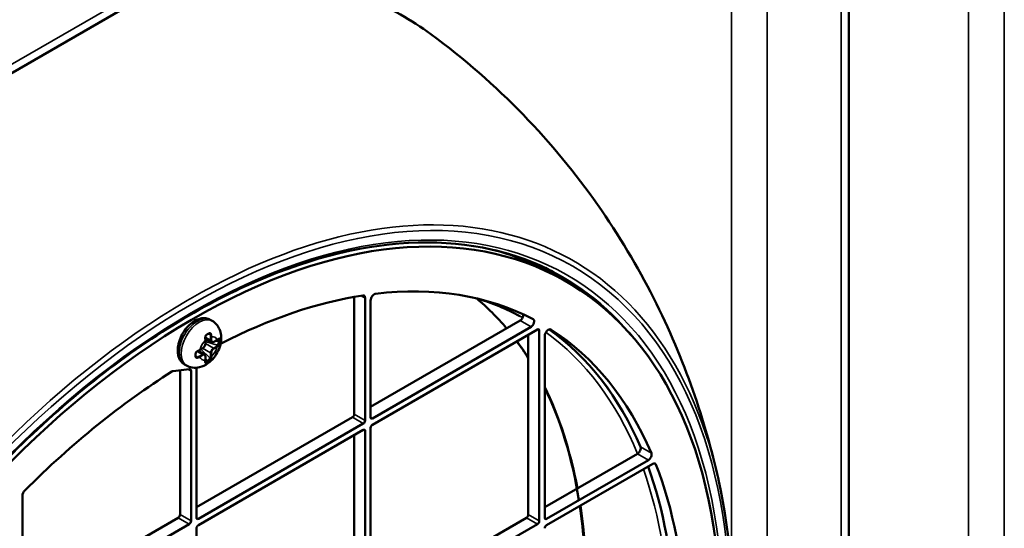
# Model space of a CAD drawing. Header units: millimetres. Extents: x 50 to 3176, y 50 to 2109.
# Tile 342 of 656: x 361 to 437, y 1698 to 1737. Entities that reach past the tile are written whole.
import ezdxf

# ---------------------------------------------------------------- set-up
doc = ezdxf.new("R2010")
doc.units = ezdxf.units.MM
doc.header["$LTSCALE"] = 10
doc.layers.add('Visible (ISO)', color=7, linetype='Continuous', lineweight=50)
doc.layers.add('Visible Narrow (ISO)', color=7, linetype='Continuous', lineweight=35)

msp = doc.modelspace()

# ---------------------------------------------------------------- linework, layer by layer
at = {"layer": 'Visible (ISO)'}
for p, q in [((425.4251, 1648.3345), (425.4251, 1769.0667)), ((319.7756, 1709.3634), (406.6673, 1759.5303)), ((402.6614, 1717.1666), (403.51, 1716.6767)), ((387.055, 1715.4889), (387.055, 1706.3838)), ((387.9036, 1715.4003), (387.9036, 1705.8939)), ((388.3278, 1706.1389), (388.3278, 1715.2092)), ((375.8928, 1713.7089), (376.0342, 1713.6272)), ((399.9244, 1713.6506), (388.3278, 1706.9554)), ((375.8408, 1712.6403), (375.8408, 1712.6403)), ((400.7729, 1713.1608), (388.4692, 1706.0572)), ((388.4692, 1705.5673), (401.2679, 1712.9566)), ((401.4093, 1712.875), (401.4093, 1698.0964)), ((375.501, 1712.2591), (375.9802, 1711.9824)), ((375.5085, 1711.8544), (375.5085, 1712.1293)), ((376.1552, 1711.9948), (376.3934, 1712.1322)), ((376.5545, 1712.1605), (376.5545, 1711.9972)), ((400.5608, 1712.5484), (400.5608, 1698.5863)), ((401.8336, 1698.3413), (401.8336, 1712.4461)), ((374.9524, 1711.309), (375.4317, 1711.0323)), ((375.0686, 1711.3674), (375.3067, 1711.5049)), ((374.7923, 1710.8241), (374.7922, 1710.8242)), ((375.5085, 1710.5996), (375.5085, 1710.8746)), ((375.706, 1710.5275), (375.5646, 1710.4459)), ((374.2633, 1709.8783), (373.001, 1709.7221)), ((373.5493, 1698.5863), (373.5493, 1709.79)), ((373.8928, 1710.2448), (374.0342, 1710.1631)), ((374.3978, 1709.728), (374.3978, 1698.0964)), ((374.8221, 1698.3413), (374.8221, 1709.973)), ((386.9136, 1706.1389), (374.8221, 1699.1578)), ((387.7621, 1705.649), (374.9635, 1698.2597)), ((374.9635, 1697.7698), (387.7621, 1705.1591)), ((387.9036, 1705.0774), (387.9036, 1690.2988)), ((388.3278, 1690.5438), (388.3278, 1705.3224)), ((387.055, 1704.7508), (387.055, 1690.7887)), ((409.0338, 1703.3149), (401.8336, 1699.1578)), ((409.8832, 1702.8255), (401.975, 1698.2597)), ((401.975, 1697.7698), (410.2324, 1702.5372)), ((361.3163, 1690.5438), (361.3163, 1700.0501)), ((373.4079, 1698.3413), (361.3163, 1691.3603)), ((400.4194, 1698.3413), (388.3278, 1691.3603)), ((374.2564, 1697.8514), (361.4578, 1690.4621)), ((374.8221, 1682.7463), (374.8221, 1697.5248)), ((401.2679, 1697.8514), (388.4692, 1690.4621))]:
    msp.add_line(p, q, dxfattribs=at)
for centre, major_axis, ratio, start_param, end_param in [((374.61, 1666.6204), (-28.9, -50.0563), 0.5773503, 2.3697486, 7.0550293), ((373.7614, 1667.1103), (28.9, 50.0563), 0.5773503, 0, 0.1517684), ((373.7614, 1667.1103), (28.9646, 50.1682), 0.5773503, 6.1923367, 6.3115003), ((387.6207, 1715.237), (0.2, 0.3464), 0.5773503, 5.4977871, 6.7181728), ((388.6107, 1715.3725), (-0.2, -0.3464), 0.5773503, 3.5486243, 5.4977871), ((374.61, 1666.6204), (27, 46.7654), 0.5773503, 0.0243854, 0.4070317), ((374.61, 1666.6204), (-27, -46.7654), 0.5773503, 3.5765801, 3.8724785), ((399.9244, 1713.9364), (-0.175, -0.3031), 0.5773503, 0.7853982, 2.5608691), ((400.7729, 1713.4465), (0.175, 0.3031), 0.5773503, 3.9269908, 6.3075707), ((375.7265, 1712.4753), (-0.0741, -0.1871), 0.6530078, 2.2603089, 2.916969), ((401.2679, 1712.7933), (0.1, 0.1732), 0.5773503, 5.4977871, 7.0685835), ((402.1164, 1712.6094), (0.2, 0.3464), 0.5773503, 6.2564649, 8.6393798), ((373.7614, 1667.1103), (27, 46.7654), 0.5773503, 5.8747552, 6.2291089), ((374.61, 1666.6204), (27, 46.7654), 0.5773503, 5.8747765, 6.2564649), ((375.4496, 1712.2678), (0.0496, 0.0063), 0.4808777, 6.2828591, 6.2832397), ((376.4336, 1711.9038), (0.0808, 0.184), 0.4891137, 3.8730685, 5.4438172), ((376.4749, 1712.2474), (0.0311, -0.0392), 0.6598704, 6.2825985, 6.2830395), ((376.4336, 1712.067), (0.0808, 0.184), 0.4890808, 5.443876, 5.9575849), ((374.9192, 1711.3492), (0.0194, -0.0461), 0.4808758, 6.283141, 6.2835426), ((374.878, 1711.0056), (0.1249, 0.1578), 0.6530097, 3.3662195, 4.0228795), ((375.5851, 1710.5974), (0.119, 0.1619), 0.4890799, 3.467201, 3.9809072), ((375.4496, 1710.4715), (0.0495, -0.0073), 0.6598618, 0.0001501, 0.0005767), ((375.7265, 1710.679), (-0.1189, -0.1619), 0.489113, 0.8393644, 2.4101181), ((374.61, 1666.6204), (-27, -46.7654), 0.5773503, 3.9714194, 4.2774015), ((372.9235, 1709.4494), (-0.15, -0.2598), 0.5773503, 3.5526784, 3.9714194), ((374.1857, 1709.6056), (0.15, 0.2598), 0.5773503, 5.4977871, 6.6942711), ((375.0342, 1710.0955), (-0.15, -0.2598), 0.5773503, 5.4449944, 5.4977871), ((386.9136, 1706.3022), (-0.1, -0.1732), 0.5773503, 0.7853982, 2.3561945), ((387.7621, 1705.8123), (0.1, 0.1732), 0.5773503, 3.9269908, 5.4977871), ((388.4692, 1706.2205), (-0.1, -0.1732), 0.5773503, 5.4977871, 7.0685835), ((387.7621, 1704.9958), (0.1, 0.1732), 0.5773503, 5.4977871, 7.0685835), ((388.4692, 1705.404), (-0.1, -0.1732), 0.5773503, 3.9269908, 5.4977871), ((409.0337, 1703.6006), (-0.175, -0.3031), 0.5773503, 0.7861816, 2.7292723), ((409.8822, 1703.1107), (0.175, 0.3031), 0.5773503, 3.9309088, 5.8741489), ((373.7614, 1667.1103), (-27, -46.7654), 0.5773503, 2.4006231, 2.6881855), ((410.2324, 1702.2514), (0.175, 0.3031), 0.5773503, 5.8488496, 7.0685835), ((374.61, 1666.6204), (27, 46.7654), 0.5773503, 5.5422157, 5.8488496), ((374.3274, 1666.7836), (29.7356, 51.5036), 0.5773503, 5.7230446, 5.7240914), ((361.5992, 1700.2134), (-0.2, -0.3464), 0.5773503, 4.2774015, 5.4977871), ((373.4079, 1698.5046), (-0.1, -0.1732), 0.5773503, 0.7853982, 2.3561945), ((374.2564, 1698.0147), (0.1, 0.1732), 0.5773503, 3.9269908, 5.4977871), ((374.9635, 1698.423), (-0.1, -0.1732), 0.5773503, 5.4977871, 7.0685835), ((400.4194, 1698.5046), (-0.1, -0.1732), 0.5773503, 0.7853982, 2.3561945), ((401.2679, 1698.0147), (0.1, 0.1732), 0.5773503, 3.9269908, 5.4977871), ((401.975, 1698.423), (-0.1, -0.1732), 0.5773503, 5.4977871, 7.0685835), ((374.9635, 1697.6065), (-0.1, -0.1732), 0.5773503, 3.9269908, 5.4977871), ((401.975, 1697.6065), (-0.1, -0.1732), 0.5773503, 3.9269908, 5.4977871)]:
    msp.add_ellipse(centre, major_axis=major_axis, ratio=ratio, start_param=start_param, end_param=end_param, dxfattribs=at)
for points, knots in [([(373.1673, 1740.1891), (374.7653, 1740.425), (376.3335, 1740.5472), (382.5625, 1740.5777), (386.8982, 1739.5094), (391.4556, 1736.9397), (392.2428, 1736.431), (392.9999, 1735.8748)], [6.6394775, 6.6394775, 6.6394775, 6.6394775, 6.7434302, 6.7434302, 7.06271162, 7.06271162, 7.13226868, 7.13226868, 7.13226868, 7.13226868]), ([(415.3076, 1701.3389), (414.8024, 1703.5807), (414.1544, 1705.8855), (412.5, 1710.5924), (411.4932, 1712.9951), (409.0474, 1717.832), (407.6073, 1720.2664), (404.2442, 1725.0517), (402.3199, 1727.402), (397.9948, 1731.8616), (395.5936, 1733.9693), (392.9999, 1735.8748)], [4.93869321, 4.93869321, 4.93869321, 4.93869321, 5.03777537, 5.03777537, 5.13685752, 5.13685752, 5.23593968, 5.23593968, 5.33502184, 5.33502184, 5.434104, 5.434104, 5.434104, 5.434104]), ([(402.1569, 1717.6045), (398.9532, 1719.1896), (395.2619, 1719.8939), (387.2957, 1719.458), (383.0283, 1718.3322), (374.347, 1714.3714), (369.9359, 1711.5447), (361.4055, 1704.4719), (357.2876, 1700.2272), (349.7627, 1690.7465), (346.3574, 1685.5119), (340.6067, 1674.584), (338.2624, 1668.8926), (334.8729, 1657.6329), (333.8279, 1652.0665), (333.1396, 1641.626), (333.4959, 1636.7537), (335.565, 1628.1917), (337.2782, 1624.5057), (340.9335, 1619.8781), (342.4936, 1618.429), (344.23, 1617.2721)], [5.5348535, 5.5348535, 5.5348535, 5.5348535, 5.8581576, 5.8581576, 6.1786868, 6.1786868, 6.4978652, 6.4978652, 6.8170475, 6.8170475, 7.1363726, 7.1363726, 7.4557346, 7.4557346, 7.7750076, 7.7750076, 8.0941353, 8.0941353, 8.4135975, 8.4135975, 8.6023134, 8.6023134, 8.6023134, 8.6023134]), ([(375.8928, 1713.7089), (375.7819, 1713.7729), (375.658, 1713.8131), (375.3944, 1713.8466), (375.2549, 1713.8357), (374.9557, 1713.7647), (374.7976, 1713.6948), (374.4805, 1713.5), (374.323, 1713.3695), (374.0348, 1713.0681), (373.904, 1712.8973), (373.68, 1712.5331), (373.5865, 1712.3401), (373.4442, 1711.9458), (373.3955, 1711.7447), (373.3521, 1711.3482), (373.3577, 1711.1527), (373.4357, 1710.7961), (373.5045, 1710.6323), (373.6876, 1710.3938), (373.7834, 1710.308), (373.8928, 1710.2448)], [5.4977871, 5.4977871, 5.4977871, 5.4977871, 5.7353255, 5.7353255, 5.9968615, 5.9968615, 6.3151742, 6.3151742, 6.6683207, 6.6683207, 7.0205087, 7.0205087, 7.3692106, 7.3692106, 7.7199749, 7.7199749, 8.0746616, 8.0746616, 8.4048979, 8.4048979, 8.6393798, 8.6393798, 8.6393798, 8.6393798]), ([(376.0342, 1713.6272), (376.1649, 1713.5518), (376.2817, 1713.4537), (376.4785, 1713.2275), (376.5552, 1713.0988), (376.6777, 1712.8134), (376.7138, 1712.657), (376.7522, 1712.3076), (376.7404, 1712.118), (376.6695, 1711.7191), (376.601, 1711.5125), (376.4179, 1711.1197), (376.3026, 1710.9339), (376.0288, 1710.5938), (375.8705, 1710.4393), (375.5068, 1710.1838), (375.3025, 1710.0788), (374.8827, 1709.9811), (374.6839, 1709.9669), (374.3265, 1710.0292), (374.1731, 1710.0829), (374.0342, 1710.1631)], [0.7853982, 0.7853982, 0.7853982, 0.7853982, 0.9813573, 0.9813573, 1.1925444, 1.1925444, 1.4519135, 1.4519135, 1.7956288, 1.7956288, 2.2057855, 2.2057855, 2.6192493, 2.6192493, 3.0339323, 3.0339323, 3.431625, 3.431625, 3.7186113, 3.7186113, 3.9269908, 3.9269908, 3.9269908, 3.9269908]), ([(375.6837, 1712.5936), (375.6789, 1712.5908), (375.6741, 1712.5881), (375.6645, 1712.5826), (375.6597, 1712.5798), (375.65, 1712.5744), (375.6451, 1712.5717), (375.6354, 1712.5662), (375.6305, 1712.5635), (375.6207, 1712.5581), (375.6158, 1712.5554), (375.6109, 1712.5528)], [1.570767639, 1.570767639, 1.570767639, 1.570767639, 1.576679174, 1.576679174, 1.582590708, 1.582590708, 1.588502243, 1.588502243, 1.594413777, 1.594413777, 1.600325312, 1.600325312, 1.600325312, 1.600325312]), ([(375.7545, 1712.6357), (375.7499, 1712.6328), (375.7452, 1712.63), (375.7358, 1712.6243), (375.7312, 1712.6215), (375.7217, 1712.6159), (375.717, 1712.6131), (375.7076, 1712.6075), (375.7028, 1712.6047), (375.6933, 1712.5991), (375.6885, 1712.5964), (375.6837, 1712.5936)], [1.541216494, 1.541216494, 1.541216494, 1.541216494, 1.547148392, 1.547148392, 1.55308029, 1.55308029, 1.559012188, 1.559012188, 1.564944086, 1.564944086, 1.570875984, 1.570875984, 1.570875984, 1.570875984]), ([(375.8408, 1712.6403), (375.8271, 1712.6482), (375.8123, 1712.6516), (375.7835, 1712.6492), (375.769, 1712.6446), (375.7545, 1712.6357)], [0, 0, 0, 0, 0.008810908, 0.008810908, 0.016175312, 0.016175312, 0.016175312, 0.016175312]), ([(375.3067, 1711.5049), (375.3291, 1711.5178), (375.3507, 1711.5343), (375.391, 1711.5727), (375.4097, 1711.5946), (375.4432, 1711.642), (375.458, 1711.6676), (375.4823, 1711.7203), (375.4919, 1711.7475), (375.505, 1711.8016), (375.5085, 1711.8284), (375.5085, 1711.8544)], [3.1415927, 3.1415927, 3.1415927, 3.1415927, 3.4557519, 3.4557519, 3.7699112, 3.7699112, 4.0840704, 4.0840704, 4.3982297, 4.3982297, 4.712389, 4.712389, 4.712389, 4.712389]), ([(375.6109, 1712.5528), (375.5976, 1712.5455), (375.5841, 1712.5351), (375.56, 1712.5097), (375.549, 1712.4948), (375.5301, 1712.462), (375.522, 1712.4438), (375.5089, 1712.405), (375.5039, 1712.3839), (375.4976, 1712.3416), (375.4964, 1712.3197), (375.4974, 1712.2908), (375.4981, 1712.2822), (375.4992, 1712.274)], [0, 0, 0, 0, 0.006211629, 0.006211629, 0.012121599, 0.012121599, 0.018066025, 0.018066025, 0.024424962, 0.024424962, 0.031137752, 0.031137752, 0.034088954, 0.034088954, 0.034088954, 0.034088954]), ([(375.4992, 1712.274), (375.5004, 1712.2641), (375.5015, 1712.2543), (375.5035, 1712.2347), (375.5044, 1712.2249), (375.5059, 1712.2055), (375.5065, 1712.1958), (375.5075, 1712.1766), (375.5079, 1712.1671), (375.5084, 1712.1481), (375.5085, 1712.1387), (375.5085, 1712.1293)], [1.4160383, 1.4160383, 1.4160383, 1.4160383, 1.44706452, 1.44706452, 1.47809074, 1.47809074, 1.50911695, 1.50911695, 1.54014317, 1.54014317, 1.57115996, 1.57115996, 1.57115996, 1.57115996]), ([(375.9802, 1711.9824), (375.9907, 1711.9763), (376.002, 1711.9717), (376.0253, 1711.9656), (376.0374, 1711.9641), (376.0615, 1711.9639), (376.0736, 1711.9651), (376.0975, 1711.9699), (376.1093, 1711.9735), (376.1326, 1711.9827), (376.144, 1711.9883), (376.1552, 1711.9948)], [2.35619449, 2.35619449, 2.35619449, 2.35619449, 2.51327412, 2.51327412, 2.67035376, 2.67035376, 2.82743339, 2.82743339, 2.98451302, 2.98451302, 3.14159265, 3.14159265, 3.14159265, 3.14159265]), ([(376.5059, 1712.2081), (376.499, 1712.2027), (376.4921, 1712.1974), (376.4778, 1712.1868), (376.4705, 1712.1816), (376.4558, 1712.1713), (376.4483, 1712.1663), (376.433, 1712.1563), (376.4252, 1712.1514), (376.4095, 1712.1417), (376.4015, 1712.1369), (376.3934, 1712.1322)], [1.41603391, 1.41603391, 1.41603391, 1.41603391, 1.447061, 1.447061, 1.47808809, 1.47808809, 1.50911518, 1.50911518, 1.54014227, 1.54014227, 1.57116936, 1.57116936, 1.57116936, 1.57116936]), ([(376.5495, 1712.2314), (376.5495, 1712.2314), (376.5482, 1712.2315), (376.5427, 1712.2302), (376.5389, 1712.2289), (376.5278, 1712.2236), (376.5196, 1712.2185), (376.5091, 1712.2107), (376.5075, 1712.2094), (376.5059, 1712.2082)], [0.004102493, 0.004102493, 0.004102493, 0.004102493, 0.008275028, 0.008275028, 0.011892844, 0.011892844, 0.016990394, 0.016990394, 0.017897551, 0.017897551, 0.017897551, 0.017897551]), ([(374.9386, 1711.3031), (374.9221, 1711.2962), (374.9046, 1711.2868), (374.8704, 1711.2642), (374.8533, 1711.2507), (374.8213, 1711.2202), (374.8062, 1711.2027), (374.7815, 1711.167), (374.7715, 1711.1483), (374.7583, 1711.113), (374.7545, 1711.0961), (374.7531, 1711.0759), (374.753, 1711.0714), (374.7531, 1711.067)], [0, 0, 0, 0, 0.006407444, 0.006407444, 0.012915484, 0.012915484, 0.01968108, 0.01968108, 0.026218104, 0.026218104, 0.03227978, 0.03227978, 0.034077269, 0.034077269, 0.034077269, 0.034077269]), ([(374.7531, 1711.067), (374.7533, 1711.0558), (374.7536, 1711.0446), (374.7539, 1711.0223), (374.754, 1711.0112), (374.7541, 1710.989), (374.7541, 1710.978), (374.754, 1710.9559), (374.7539, 1710.9449), (374.7536, 1710.923), (374.7533, 1710.912), (374.7531, 1710.9011)], [1.541271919, 1.541271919, 1.541271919, 1.541271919, 1.553081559, 1.553081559, 1.564891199, 1.564891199, 1.576700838, 1.576700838, 1.588510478, 1.588510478, 1.600320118, 1.600320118, 1.600320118, 1.600320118]), ([(375.0686, 1711.3674), (375.0605, 1711.3627), (375.0523, 1711.3581), (375.0356, 1711.349), (375.0271, 1711.3446), (375.01, 1711.3358), (375.0013, 1711.3316), (374.9838, 1711.3231), (374.9749, 1711.319), (374.9569, 1711.3109), (374.9478, 1711.307), (374.9386, 1711.3031)], [1.57042171, 1.57042171, 1.57042171, 1.57042171, 1.60144269, 1.60144269, 1.63247315, 1.63247315, 1.66350362, 1.66350362, 1.69453409, 1.69453409, 1.72556455, 1.72556455, 1.72556455, 1.72556455]), ([(375.5085, 1710.8746), (375.5085, 1710.8875), (375.5076, 1710.9002), (375.5039, 1710.925), (375.5011, 1710.937), (375.4933, 1710.9601), (375.4884, 1710.9712), (375.4761, 1710.992), (375.4688, 1711.0016), (375.4518, 1711.0188), (375.4422, 1711.0263), (375.4317, 1711.0323)], [4.71238898, 4.71238898, 4.71238898, 4.71238898, 4.86946861, 4.86946861, 5.02654825, 5.02654825, 5.18362788, 5.18362788, 5.34070751, 5.34070751, 5.49778714, 5.49778714, 5.49778714, 5.49778714]), ([(374.7531, 1710.9011), (374.7527, 1710.8868), (374.7549, 1710.8739), (374.7633, 1710.8518), (374.7697, 1710.8424), (374.7822, 1710.8308), (374.7869, 1710.8272), (374.7922, 1710.8242)], [0, 0, 0, 0, 0.006217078, 0.006217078, 0.012799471, 0.012799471, 0.016207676, 0.016207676, 0.016207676, 0.016207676]), ([(375.499, 1710.4642), (375.497, 1710.4503), (375.4965, 1710.4383), (375.4978, 1710.4221), (375.4994, 1710.4173), (375.5005, 1710.415), (375.5007, 1710.4148), (375.5007, 1710.4148)], [0, 0, 0, 0, 0.006113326, 0.006113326, 0.011682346, 0.011682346, 0.013776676, 0.013776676, 0.013776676, 0.013776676]), ([(375.5085, 1710.5996), (375.5085, 1710.5902), (375.5084, 1710.5809), (375.5079, 1710.5624), (375.5075, 1710.5533), (375.5065, 1710.535), (375.5059, 1710.526), (375.5043, 1710.5081), (375.5035, 1710.4992), (375.5014, 1710.4816), (375.5003, 1710.4728), (375.499, 1710.4642)], [1.57041216, 1.57041216, 1.57041216, 1.57041216, 1.60144352, 1.60144352, 1.63247487, 1.63247487, 1.66350623, 1.66350623, 1.69453758, 1.69453758, 1.72556894, 1.72556894, 1.72556894, 1.72556894]), ([(415.3175, 1701.295), (416.3284, 1696.7843), (416.6224, 1691.6899), (415.7615, 1680.8326), (414.6042, 1675.0704), (410.9597, 1663.4679), (408.4739, 1657.6298), (402.4267, 1646.4641), (398.8667, 1641.1383), (391.0291, 1631.533), (386.7526, 1627.2554), (377.9079, 1620.1807), (373.341, 1617.3855), (367.5399, 1614.9186), (366.2309, 1614.4348), (364.9346, 1614.0294)], [1.3455389, 1.3455389, 1.3455389, 1.3455389, 1.6664565, 1.6664565, 1.9878687, 1.9878687, 2.3090444, 2.3090444, 2.6300867, 2.6300867, 2.9512031, 2.9512031, 3.2725564, 3.2725564, 3.3668501, 3.3668501, 3.3668501, 3.3668501]), ([(404.5569, 1699.2605), (404.7091, 1698.2249), (404.8232, 1697.16), (404.9754, 1694.9642), (405.0126, 1693.8328), (405.0077, 1691.5237), (404.9656, 1690.3461), (404.8035, 1687.9672), (404.6844, 1686.7664), (404.4611, 1685.0402), (404.3884, 1684.5274), (404.309, 1684.0122)], [1.41565521, 1.41565521, 1.41565521, 1.41565521, 1.49396976, 1.49396976, 1.57326118, 1.57326118, 1.65254013, 1.65254013, 1.73081835, 1.73081835, 1.7636597, 1.7636597, 1.7636597, 1.7636597])]:
    msp.add_open_spline(points, degree=3, knots=knots, dxfattribs=at)
for points in [[(396.5411, 1715.3753), (397.3738, 1714.6794), (398.1531, 1713.9012), (398.8747, 1713.0446)], [(399.8961, 1714.0018), (398.8632, 1714.5548), (397.7731, 1715.0064), (396.6322, 1715.3539)], [(399.6718, 1712.0351), (399.9805, 1711.6179), (400.277, 1711.1847), (400.5608, 1710.7361)], [(401.8336, 1708.4478), (403.0779, 1705.8939), (403.9729, 1702.952), (404.4881, 1699.7106)]]:
    msp.add_open_spline(points, degree=3, dxfattribs=at)
at = {"layer": 'Visible Narrow (ISO)'}
for p, q in [((434.701, 1654.799), (434.701, 1775.5314)), ((437.4894, 1775.5539), (437.4894, 1654.8215)), ((424.8394, 1647.518), (424.8394, 1768.2504)), ((320.1898, 1710.2789), (407.0815, 1760.4459)), ((416.3168, 1693.7465), (416.3168, 1753.4819)), ((419.095, 1753.5099), (419.095, 1655.6255)), ((387.9036, 1715.4003), (387.5923, 1715.58)), ((400.7729, 1713.1608), (399.9244, 1713.6506)), ((375.6919, 1712.5983), (375.8679, 1712.5569)), ((375.9092, 1712.5331), (375.8679, 1712.5569)), ((401.4093, 1712.875), (401.2679, 1712.9566)), ((402.311, 1712.9588), (402.3217, 1712.9526)), ((375.4938, 1711.8339), (375.4938, 1712.1089)), ((375.5004, 1712.3609), (375.9181, 1712.1197)), ((375.5085, 1712.0304), (376.4336, 1711.7405)), ((375.5085, 1711.8663), (376.1302, 1711.5073)), ((375.9181, 1712.1197), (375.9181, 1712.3947)), ((375.9888, 1712.3947), (375.9888, 1712.1197)), ((376.1656, 1712.0177), (376.4037, 1712.1551)), ((376.2985, 1712.0775), (376.5545, 1711.9972)), ((376.5545, 1712.1605), (376.4756, 1712.1853)), ((376.5769, 1712.1476), (376.5545, 1712.1605)), ((376.5545, 1711.9972), (376.5769, 1711.9843)), ((375.2817, 1711.0174), (374.8641, 1711.2586)), ((375.079, 1711.3903), (375.3171, 1711.5278)), ((375.8679, 1710.7607), (375.1543, 1711.4168)), ((375.9181, 1711.1399), (375.2964, 1711.4989)), ((375.9181, 1710.865), (375.9181, 1711.1399)), ((375.9888, 1711.1399), (375.9888, 1710.865)), ((376.1302, 1711.5073), (376.3684, 1711.6448)), ((376.4037, 1711.5836), (376.1656, 1711.4461)), ((376.4749, 1711.7166), (376.4336, 1711.7405)), ((374.878, 1710.8423), (374.7541, 1710.974)), ((374.878, 1710.8423), (374.9192, 1710.8185)), ((375.0436, 1710.88), (375.2817, 1711.0174)), ((375.3171, 1710.9562), (375.079, 1710.8187)), ((375.4938, 1710.5792), (375.4938, 1710.8541)), ((375.5037, 1710.5019), (375.5646, 1710.4459)), ((375.706, 1710.5275), (375.5085, 1710.7091)), ((375.5646, 1710.4459), (375.587, 1710.433)), ((375.7284, 1710.5146), (375.706, 1710.5275)), ((375.8679, 1710.7607), (375.9092, 1710.7368)), ((374.3978, 1709.728), (374.1597, 1709.8655)), ((387.7621, 1705.649), (386.9136, 1706.1389)), ((387.055, 1706.3838), (387.9036, 1705.8939)), ((388.3278, 1706.1389), (388.4692, 1706.0572)), ((387.9036, 1705.0774), (387.7621, 1705.1591)), ((410.1123, 1703.3486), (409.2641, 1703.8378)), ((409.0338, 1703.3149), (409.8832, 1702.8255)), ((410.3175, 1702.5689), (410.4648, 1702.4839)), ((374.2564, 1697.8514), (373.4079, 1698.3413)), ((373.5493, 1698.5863), (374.3978, 1698.0964)), ((374.8221, 1698.3413), (374.9635, 1698.2597)), ((401.2679, 1697.8514), (400.4194, 1698.3413)), ((400.5608, 1698.5863), (401.4093, 1698.0964)), ((401.8336, 1698.3413), (401.975, 1698.2597))]:
    msp.add_line(p, q, dxfattribs=at)
for centre, major_axis, ratio, start_param, end_param in [((356.2089, 1677.2443), (34.6558, 60.0255), 0.5773503, 6.2195022, 6.7181883), ((374.4685, 1666.7021), (29.1332, 50.4601), 0.5773503, 5.5025293, 10.2054339), ((374.3274, 1666.7836), (29.7356, 51.5036), 0.5773503, 5.7240914, 7.0686015), ((374.2675, 1666.8182), (28.9834, 50.2007), 0.5773503, 6.0315024, 6.3202517), ((374.3274, 1666.7836), (-29.7356, -51.5036), 0.5773503, 3.9322807, 6.8422792), ((374.3273, 1666.7837), (-29.7357, -51.5037), 0.5773503, 3.9270088, 3.9322807), ((367.3058, 1670.8375), (26.7272, 46.2928), 0.5773503, 6.0794911, 6.1839245), ((374.8928, 1711.9768), (1, 1.7321), 0.5773503, 0, 3.1415927), ((375.0342, 1711.8952), (-1, -1.7321), 0.5773503, 3.1415927, 6.2831853), ((373.5548, 1667.2296), (26.8429, 46.4932), 0.5773503, 0.0102156, 0.0185173), ((375.587, 1712.5967), (0.0239, -0.0439), 0.5600307, 0.0000755, 0.7998301), ((375.587, 1712.5967), (0.0239, -0.0439), 0.5600526, 0.7997297, 1.1801173), ((375.6587, 1712.6369), (0.025, -0.0433), 0.5773669, 6.2831209, 7.4457947), ((375.7284, 1712.6783), (0.0261, -0.0426), 0.5941822, 6.2830596, 7.0533192), ((375.7284, 1712.6783), (-0.0261, 0.0426), 0.5941731, 3.9117508, 4.2921339), ((373.5548, 1667.2296), (26.8429, 46.4932), 0.5773503, 5.861686, 6.2246175), ((373.7614, 1667.1103), (26.9928, 46.7529), 0.5773503, 5.8729367, 6.2294677), ((375.7413, 1711.4869), (0.5, 0.866), 0.5773503, 1.1429691, 1.9986239), ((375.3171, 1711.7319), (-0.125, -0.2165), 0.5773503, 0.7853981, 2.3561946), ((375.4496, 1712.2678), (0.0496, 0.0063), 0.4808777, 5.3818815, 6.2828591), ((374.4369, 1712.6072), (-0.8306, 1.0578), 0.61809, 3.822868, 3.9544486), ((375.4585, 1712.1293), (0.05, 0), 0.5773503, 5.4978354, 6.2828893), ((375.4585, 1711.8544), (0.05, 0), 0.5773503, 5.4977884, 6.2831853), ((375.9445, 1712.5535), (0.0496, 0.0063), 0.4808688, 3.8605982, 5.4803326), ((375.1711, 1712.8264), (0.5282, -0.915), 0.5773115, 0.7850315, 0.9401696), ((375.9535, 1712.4151), (-0.05, 0), 0.5773503, 0.7855106, 2.3561423), ((375.9535, 1712.1401), (0.05, 0), 0.5773503, 3.9269915, 5.4977873), ((376.1302, 1712.2422), (-0.15, -0.2598), 0.5773503, 5.4977871, 6.2831853), ((374.8748, 1712.8573), (-0.8835, 1.0175), 0.6671332, 3.7830348, 3.9148018), ((375.7413, 1711.4869), (0.5, 0.866), 0.5773503, 5.855359, 6.7110127), ((376.1656, 1712.2218), (-0.125, -0.2165), 0.5773503, 5.4977872, 7.0685835), ((376.1302, 1712.0381), (0.025, -0.0433), 0.5773503, 0, 0.7853975), ((376.3684, 1712.1755), (0.025, -0.0433), 0.5773503, 0, 0.7853653), ((375.6281, 1712.5814), (1.0976, 0.0391), 0.5721044, 5.4765, 5.6328398), ((376.4749, 1712.2474), (0.0311, -0.0392), 0.6598704, 6.2830395, 7.0267226), ((376.6123, 1712.168), (-0.05, -0.0013), 0.5599943, 0.7710192, 2.3419016), ((374.1825, 1713.4484), (1.6939, -2.9338), 0.5773522, 0.7558725, 0.8149195), ((376.6123, 1712.0047), (-0.05, 0.0013), 0.5942007, 0.800611, 2.3714229), ((376.6123, 1712.168), (-0.05, -0.0013), 0.5600557, 2.3418655, 2.7222547), ((376.6123, 1712.0047), (0.05, -0.0013), 0.5941421, 5.5129952, 5.8933834), ((374.5527, 1713.5386), (-1.4255, 2.9728), 0.5216833, 3.9690684, 3.9998281), ((374.5527, 1713.5386), (-1.4255, 2.9728), 0.5216833, 3.9383088, 3.9690684), ((367.3058, 1670.8375), (26.7272, 46.2928), 0.5773503, 5.9931228, 6.039699), ((374.7031, 1711.0657), (-0.05, -0.0013), 0.5600552, 1.96147, 2.3418582), ((372.1878, 1712.1732), (1.8818, -2.7071), 0.6281028, 0.704031, 0.7655502), ((374.7031, 1711.0657), (0.05, 0.0013), 0.5600325, 5.4834016, 6.2831361), ((374.9192, 1711.3492), (0.0194, -0.0461), 0.4808758, 0.0003573, 0.9010531), ((374.1242, 1712.0527), (1.326, -0.186), 0.6183873, 5.4669859, 5.5989492), ((375.0436, 1711.4107), (0.025, -0.0433), 0.5773503, 0.0002977, 0.7853399), ((375.2817, 1710.7725), (0.15, 0.2598), 0.5773503, 0, 0.7853982), ((375.2817, 1711.5482), (0.025, -0.0433), 0.5773503, 0, 0.7853976), ((376.1302, 1711.2624), (0.15, 0.2598), 0.5773503, 0.7853982, 2.3561945), ((375.9535, 1711.1603), (-0.05, 0), 0.5773503, 0.7853902, 2.3561945), ((375.7413, 1711.4869), (-0.5, -0.866), 0.5773503, 1.1429702, 1.9986239), ((376.1656, 1711.242), (0.125, 0.2165), 0.5773503, 0.7853981, 2.3561945), ((376.1302, 1711.4665), (0.025, -0.0433), 0.5773503, 0.7853987, 2.3561938), ((375.6216, 1712.0762), (-1.0565, -0.0001), 0.5773154, 2.3557645, 2.5109025), ((376.3684, 1711.604), (-0.025, 0.0433), 0.5773503, 3.9270491, 5.4976746), ((375.1972, 1712.169), (-1.5184, 0.198), 0.4979047, 2.5511572, 2.6831215), ((376.4749, 1711.6758), (0.0311, -0.0392), 0.6598601, 0.6454201, 2.2650863), ((374.7031, 1710.9024), (0.05, -0.0013), 0.5941419, 5.1325985, 5.5129877), ((374.7031, 1710.9024), (0.05, -0.0013), 0.5941624, 5.5129891, 6.2832839), ((374.2961, 1711.3111), (-1.0567, -0.0001), 0.5773127, 2.2014347, 2.3565503), ((374.9192, 1710.7776), (0.0194, -0.0461), 0.4808748, 0.8027675, 2.4227033), ((374.3018, 1711.2889), (-1.0983, 0.0084), 0.6009338, 2.2051802, 2.3615178), ((375.0436, 1710.8391), (0.025, -0.0433), 0.5773503, 0.7854402, 2.3559649), ((375.7413, 1711.4869), (-0.5, -0.866), 0.5773503, 5.8553583, 6.7110123), ((375.2817, 1710.9766), (-0.025, 0.0433), 0.5773503, 3.9269915, 5.4977951), ((375.3171, 1710.7521), (0.125, 0.2165), 0.5773503, 5.4977872, 7.0685835), ((374.4402, 1711.3681), (0.8468, -1.2715), 0.4932529, 0.4912256, 0.6229942), ((375.4496, 1710.4715), (0.0495, -0.0073), 0.6598618, 5.5395703, 6.2833355), ((375.4585, 1710.8746), (0.05, 0), 0.5773503, 5.497787, 6.2831853), ((375.4585, 1710.5996), (0.05, 0), 0.5773503, 5.4978359, 6.2831853), ((373.2741, 1711.8497), (-3.3721, 0), 0.5773468, 2.3266118, 2.3562716), ((375.587, 1710.3921), (-0.0239, 0.0439), 0.5599949, 3.9413632, 5.5121493), ((375.587, 1710.3921), (0.0239, -0.0439), 0.5600221, 0.4193798, 0.7997629), ((373.2661, 1711.8546), (-3.3838, 0), 0.5773483, 2.3561636, 2.3857212), ((375.6587, 1710.4324), (-0.025, 0.0433), 0.5773334, 3.5497912, 5.4978113), ((375.7284, 1710.4738), (-0.0261, 0.0426), 0.594201, 3.9117147, 5.482573), ((375.7284, 1710.4738), (0.0261, -0.0426), 0.5941447, 0.3898071, 0.7701947), ((375.171, 1711.296), (0.5283, -0.9151), 0.577316, 0.6307005, 0.7858162), ((375.9445, 1710.7572), (0.0495, -0.0073), 0.6598822, 4.0179944, 5.6380058), ((375.9535, 1710.8854), (0.05, 0), 0.5773503, 3.9272203, 5.4977602), ((375.1927, 1711.3009), (0.5833, -0.9305), 0.5822988, 0.6088028, 0.7651418), ((367.3058, 1670.8375), (26.7272, 46.2928), 0.5773503, 5.6911234, 5.9168202), ((373.5548, 1667.2296), (26.8429, 46.4932), 0.5773503, 5.5093031, 5.8260425), ((373.7614, 1667.1103), (26.9928, 46.7529), 0.5773503, 5.5405124, 5.8298698), ((367.3058, 1670.8375), (-26.7272, -46.2928), 0.5773503, 2.1902536, 2.5153257)]:
    msp.add_ellipse(centre, major_axis=major_axis, ratio=ratio, start_param=start_param, end_param=end_param, dxfattribs=at)
msp.add_ellipse((374.4685, 1666.7021), major_axis=(-29.5357, -51.1574), ratio=0.5773503, dxfattribs=at)
for points, knots in [([(375.4827, 1712.2529), (375.4808, 1712.2687), (375.4796, 1712.2846), (375.4793, 1712.3038), (375.4793, 1712.3072), (375.4795, 1712.3236), (375.4803, 1712.3365), (375.4824, 1712.356), (375.4833, 1712.3623), (375.4862, 1712.3805), (375.4886, 1712.3925), (375.4934, 1712.4125), (375.4957, 1712.4205), (375.5029, 1712.444), (375.5087, 1712.459), (375.5167, 1712.4764), (375.5183, 1712.4798), (375.5269, 1712.4971), (375.5345, 1712.5101), (375.5447, 1712.5246), (375.5465, 1712.5271), (375.5555, 1712.539), (375.5632, 1712.548), (375.575, 1712.5599), (375.5788, 1712.5636), (375.5926, 1712.5758), (375.6026, 1712.5831), (375.6148, 1712.5902), (375.6168, 1712.5913), (375.6188, 1712.5923)], [0.0000006, 0.0000006, 0.0000006, 0.0000006, 0.11777651, 0.11777651, 0.14285714, 0.14285714, 0.23931503, 0.23931503, 0.28571429, 0.28571429, 0.37072129, 0.37072129, 0.42857143, 0.42857143, 0.54367602, 0.54367602, 0.57142857, 0.57142857, 0.69002258, 0.69002258, 0.71428571, 0.71428571, 0.81134316, 0.81134316, 0.85714286, 0.85714286, 0.97647404, 0.97647404, 1, 1, 1, 1]), ([(375.6916, 1712.633), (375.6835, 1712.6283), (375.6674, 1712.6191), (375.6432, 1712.6056), (375.6269, 1712.5967), (375.6188, 1712.5923)], [0, 0, 0, 0, 0.33333333, 0.66666667, 0.99997651, 0.99997651, 0.99997651, 0.99997651]), ([(375.7622, 1712.6751), (375.7545, 1712.6704), (375.7391, 1712.661), (375.7156, 1712.6469), (375.6996, 1712.6376), (375.6916, 1712.633)], [0.00002292, 0.00002292, 0.00002292, 0.00002292, 0.33333333, 0.66666667, 0.99998821, 0.99998821, 0.99998821, 0.99998821]), ([(375.7622, 1712.6751), (375.7721, 1712.6814), (375.7824, 1712.6863), (375.7954, 1712.6907), (375.7976, 1712.6914), (375.8086, 1712.6945), (375.8177, 1712.6961), (375.8313, 1712.6972), (375.8358, 1712.6973), (375.8509, 1712.6969), (375.8611, 1712.6952), (375.8737, 1712.6914), (375.8762, 1712.6905), (375.8892, 1712.6857), (375.8995, 1712.6804), (375.9111, 1712.6722), (375.9128, 1712.6709), (375.9219, 1712.6639), (375.9289, 1712.6572), (375.939, 1712.6457), (375.9425, 1712.6414), (375.9523, 1712.6277), (375.9581, 1712.6178), (375.965, 1712.6028), (375.9667, 1712.5986), (375.9734, 1712.5805), (375.9773, 1712.5654), (375.9804, 1712.5464), (375.9808, 1712.5436), (375.9812, 1712.5407)], [0, 0, 0, 0, 0.11877668, 0.11877668, 0.14285714, 0.14285714, 0.2374953, 0.2374953, 0.28571429, 0.28571429, 0.39935092, 0.39935092, 0.42857143, 0.42857143, 0.54922964, 0.54922964, 0.57142857, 0.57142857, 0.66292717, 0.66292717, 0.71428571, 0.71428571, 0.81800279, 0.81800279, 0.85714286, 0.85714286, 0.9790405, 0.9790405, 0.99999943, 0.99999943, 0.99999943, 0.99999943]), ([(375.8408, 1712.6403), (375.8412, 1712.64), (375.8415, 1712.6398), (375.8503, 1712.6346), (375.8583, 1712.6285), (375.8731, 1712.614), (375.8799, 1712.6056), (375.8864, 1712.5954), (375.8869, 1712.5946), (375.8937, 1712.5834), (375.8989, 1712.5721), (375.9056, 1712.5514), (375.9077, 1712.5424), (375.9092, 1712.5331)], [0.49452865, 0.49452865, 0.49452865, 0.49452865, 0.5, 0.5, 0.62256168, 0.62256168, 0.75, 0.75, 0.76130984, 0.76130984, 0.90046577, 0.90046577, 1, 1, 1, 1]), ([(376.5769, 1711.9843), (376.5766, 1711.975), (376.5759, 1711.965), (376.5736, 1711.9442), (376.572, 1711.9334), (376.5695, 1711.9193), (376.5689, 1711.9161), (376.5657, 1711.9002), (376.5627, 1711.8872), (376.5557, 1711.8614), (376.5517, 1711.8486), (376.542, 1711.8212), (376.5361, 1711.8069), (376.5252, 1711.7841), (376.5205, 1711.7754), (376.5088, 1711.7558), (376.5016, 1711.7454), (376.4879, 1711.7289), (376.4815, 1711.7223), (376.4749, 1711.7166)], [0.00000002, 0.00000002, 0.00000002, 0.00000002, 0.10932097, 0.10932097, 0.2187442, 0.2187442, 0.25, 0.25, 0.375, 0.375, 0.5, 0.5, 0.64888937, 0.64888937, 0.75, 0.75, 0.88826881, 0.88826881, 1, 1, 1, 1]), ([(376.5152, 1712.2324), (376.5262, 1712.241), (376.5365, 1712.2483), (376.5477, 1712.255), (376.5493, 1712.2559), (376.5592, 1712.2614), (376.567, 1712.2649), (376.5769, 1712.2678), (376.5793, 1712.2684), (376.5877, 1712.2702), (376.5936, 1712.2707), (376.6024, 1712.2701), (376.6056, 1712.2695), (376.6152, 1712.2669), (376.6211, 1712.2637), (376.6275, 1712.2582), (376.6287, 1712.2571), (376.6348, 1712.2508), (376.6391, 1712.2445), (376.6435, 1712.2353), (376.6443, 1712.2337), (376.6478, 1712.2253), (376.6502, 1712.2177), (376.653, 1712.2057), (376.6538, 1712.2018), (376.6565, 1712.187), (376.6576, 1712.1755), (376.6581, 1712.1615), (376.6582, 1712.1597), (376.6582, 1712.1578)], [0, 0, 0, 0, 0.1228344, 0.1228344, 0.1428571, 0.1428571, 0.2509853, 0.2509853, 0.2857143, 0.2857143, 0.3751874, 0.3751874, 0.4285714, 0.4285714, 0.5443932, 0.5443932, 0.5714286, 0.5714286, 0.6902747, 0.6902747, 0.7142857, 0.7142857, 0.8121599, 0.8121599, 0.8571429, 0.8571429, 0.9813144, 0.9813144, 1, 1, 1, 1]), ([(376.6582, 1711.9922), (376.658, 1711.9802), (376.657, 1711.9674), (376.6553, 1711.9535), (376.655, 1711.9511), (376.6547, 1711.9486), (376.6543, 1711.9461), (376.6528, 1711.935), (376.6508, 1711.9233), (376.6484, 1711.9114), (376.6472, 1711.9054), (376.6459, 1711.8994), (376.6445, 1711.8934), (376.6412, 1711.8794), (376.6374, 1711.8656), (376.6331, 1711.8517), (376.6319, 1711.848), (376.6307, 1711.8442), (376.6295, 1711.8404), (376.6244, 1711.8252), (376.6187, 1711.8099), (376.6121, 1711.7947), (376.6111, 1711.7922), (376.61, 1711.7897), (376.6089, 1711.7872), (376.6036, 1711.7754), (376.5978, 1711.7638), (376.5917, 1711.7525), (376.5887, 1711.747), (376.5856, 1711.7416), (376.5825, 1711.7363), (376.5748, 1711.7235), (376.5667, 1711.7116), (376.5582, 1711.7006), (376.556, 1711.6978), (376.5537, 1711.695), (376.5515, 1711.6923), (376.5414, 1711.6804), (376.5307, 1711.6696), (376.5191, 1711.6599), (376.5178, 1711.6589), (376.5165, 1711.6578), (376.5152, 1711.6568)], [0, 0, 0, 0, 0.1213009, 0.1213009, 0.1213009, 0.1428571, 0.1428571, 0.1428571, 0.2376759, 0.2376759, 0.2376759, 0.2857143, 0.2857143, 0.2857143, 0.3980318, 0.3980318, 0.3980318, 0.4285714, 0.4285714, 0.4285714, 0.5512043, 0.5512043, 0.5512043, 0.5714286, 0.5714286, 0.5714286, 0.6670789, 0.6670789, 0.6670789, 0.7142857, 0.7142857, 0.7142857, 0.8281347, 0.8281347, 0.8281347, 0.8571429, 0.8571429, 0.8571429, 0.9858595, 0.9858595, 0.9858595, 1, 1, 1, 1]), ([(376.5489, 1712.2314), (376.5492, 1712.2312), (376.5496, 1712.2309), (376.5545, 1712.2276), (376.5585, 1712.2231), (376.5643, 1712.2132), (376.5664, 1712.2086), (376.569, 1712.2011), (376.5697, 1712.1988), (376.5726, 1712.1885), (376.5743, 1712.1794), (376.5762, 1712.1625), (376.5767, 1712.1552), (376.5769, 1712.1476)], [0.51485553, 0.51485553, 0.51485553, 0.51485553, 0.52548022, 0.52548022, 0.6584085, 0.6584085, 0.75, 0.75, 0.78753328, 0.78753328, 0.9142768, 0.9142768, 0.99999998, 0.99999998, 0.99999998, 0.99999998]), ([(374.7228, 1711.0404), (374.7223, 1711.0526), (374.7232, 1711.0652), (374.7255, 1711.0783), (374.726, 1711.0809), (374.7265, 1711.0836), (374.7271, 1711.0862), (374.7293, 1711.0967), (374.7324, 1711.1076), (374.7363, 1711.1183), (374.7383, 1711.124), (374.7406, 1711.1298), (374.7431, 1711.1354), (374.7486, 1711.1479), (374.755, 1711.16), (374.7624, 1711.172), (374.7645, 1711.1754), (374.7667, 1711.1787), (374.7689, 1711.1821), (374.7778, 1711.1953), (374.7878, 1711.2083), (374.799, 1711.221), (374.8008, 1711.2229), (374.8025, 1711.2249), (374.8043, 1711.2268), (374.8131, 1711.2363), (374.8226, 1711.2456), (374.8325, 1711.2544), (374.8376, 1711.259), (374.8428, 1711.2634), (374.848, 1711.2677), (374.8605, 1711.2778), (374.8733, 1711.2871), (374.8865, 1711.2955), (374.8898, 1711.2976), (374.8931, 1711.2996), (374.8964, 1711.3016), (374.912, 1711.3109), (374.9282, 1711.319), (374.9448, 1711.3263), (374.9461, 1711.3268), (374.9474, 1711.3274), (374.9486, 1711.3279)], [0, 0, 0, 0, 0.119125, 0.119125, 0.119125, 0.1428571, 0.1428571, 0.1428571, 0.2360064, 0.2360064, 0.2360064, 0.2857143, 0.2857143, 0.2857143, 0.396855, 0.396855, 0.396855, 0.4285714, 0.4285714, 0.4285714, 0.5524723, 0.5524723, 0.5524723, 0.5714286, 0.5714286, 0.5714286, 0.6656799, 0.6656799, 0.6656799, 0.7142857, 0.7142857, 0.7142857, 0.8288839, 0.8288839, 0.8288839, 0.8571429, 0.8571429, 0.8571429, 0.989737, 0.989737, 0.989737, 1, 1, 1, 1]), ([(374.9486, 1710.7523), (374.9333, 1710.7459), (374.9182, 1710.7412), (374.9014, 1710.7377), (374.8994, 1710.7373), (374.885, 1710.7348), (374.8729, 1710.7338), (374.8571, 1710.7342), (374.8532, 1710.7344), (374.8397, 1710.7357), (374.8301, 1710.7373), (374.8154, 1710.7413), (374.8099, 1710.7431), (374.7936, 1710.7496), (374.7835, 1710.7552), (374.7724, 1710.7634), (374.7703, 1710.765), (374.7598, 1710.7738), (374.7524, 1710.7819), (374.7448, 1710.7928), (374.7435, 1710.7948), (374.7375, 1710.8047), (374.7336, 1710.8132), (374.7291, 1710.8261), (374.7278, 1710.8303), (374.724, 1710.8457), (374.7226, 1710.8572), (374.7226, 1710.8708), (374.7227, 1710.8728), (374.7228, 1710.8748)], [0, 0, 0, 0, 0.1253465, 0.1253465, 0.1428571, 0.1428571, 0.2499687, 0.2499687, 0.2857143, 0.2857143, 0.3740097, 0.3740097, 0.4285714, 0.4285714, 0.5438275, 0.5438275, 0.5714286, 0.5714286, 0.6885438, 0.6885438, 0.7142857, 0.7142857, 0.8116697, 0.8116697, 0.8571429, 0.8571429, 0.9791801, 0.9791801, 1, 1, 1, 1]), ([(374.9192, 1710.8185), (374.9096, 1710.8147), (374.8997, 1710.8119), (374.8775, 1710.8075), (374.865, 1710.8066), (374.8409, 1710.8076), (374.8292, 1710.8096), (374.8095, 1710.8156), (374.8011, 1710.8191), (374.793, 1710.8237), (374.7926, 1710.8239), (374.7923, 1710.8241)], [0, 0, 0, 0, 0.10999137, 0.10999137, 0.25, 0.25, 0.38882693, 0.38882693, 0.5, 0.5, 0.50548052, 0.50548052, 0.50548052, 0.50548052]), ([(375.6188, 1710.3575), (375.6083, 1710.3517), (375.5982, 1710.3468), (375.5859, 1710.342), (375.5837, 1710.3411), (375.5736, 1710.3375), (375.5658, 1710.3352), (375.5545, 1710.3328), (375.5507, 1710.3321), (375.5388, 1710.3307), (375.5314, 1710.3308), (375.5229, 1710.3322), (375.5212, 1710.3326), (375.5125, 1710.3348), (375.5063, 1710.3378), (375.5001, 1710.343), (375.4992, 1710.3437), (375.4946, 1710.3482), (375.4914, 1710.3526), (375.4872, 1710.3606), (375.4858, 1710.3638), (375.4823, 1710.3739), (375.4807, 1710.3813), (375.4796, 1710.393), (375.4794, 1710.3963), (375.4791, 1710.411), (375.48, 1710.4237), (375.4821, 1710.4399), (375.4824, 1710.4419), (375.4827, 1710.444)], [0, 0, 0, 0, 0.11695905, 0.11695905, 0.14285714, 0.14285714, 0.23614453, 0.23614453, 0.28571429, 0.28571429, 0.39849325, 0.39849325, 0.42857143, 0.42857143, 0.55086202, 0.55086202, 0.57142857, 0.57142857, 0.66153833, 0.66153833, 0.71428571, 0.71428571, 0.8178296, 0.8178296, 0.85714286, 0.85714286, 0.98213034, 0.98213034, 0.99999943, 0.99999943, 0.99999943, 0.99999943]), ([(375.587, 1710.433), (375.5794, 1710.4289), (375.572, 1710.4253), (375.5558, 1710.4185), (375.5471, 1710.4155), (375.5376, 1710.4133), (375.536, 1710.4129), (375.5282, 1710.4115), (375.5226, 1710.411), (375.5108, 1710.4114), (375.5051, 1710.4128), (375.5004, 1710.4153)], [0, 0, 0, 0, 0.09707684, 0.09707684, 0.22371265, 0.22371265, 0.25, 0.25, 0.35294525, 0.35294525, 0.4851605, 0.4851605, 0.4851605, 0.4851605]), ([(375.6188, 1710.3575), (375.6269, 1710.3619), (375.6432, 1710.3708), (375.6674, 1710.3845), (375.6835, 1710.3937), (375.6916, 1710.3983)], [0.00002294, 0.00002294, 0.00002294, 0.00002294, 0.33333333, 0.66666667, 0.99997983, 0.99997983, 0.99997983, 0.99997983]), ([(375.6916, 1710.3983), (375.6996, 1710.403), (375.7156, 1710.4123), (375.7391, 1710.4263), (375.7545, 1710.4356), (375.7622, 1710.4402)], [0, 0, 0, 0, 0.33333333, 0.66666667, 0.99997651, 0.99997651, 0.99997651, 0.99997651]), ([(375.9092, 1710.7368), (375.9076, 1710.7282), (375.9051, 1710.7194), (375.8976, 1710.6992), (375.8923, 1710.6878), (375.8793, 1710.6647), (375.8717, 1710.6529), (375.8566, 1710.6322), (375.8495, 1710.6232), (375.8401, 1710.6122), (375.8382, 1710.6101), (375.827, 1710.5973), (375.8171, 1710.587), (375.8, 1710.5705), (375.793, 1710.564), (375.7829, 1710.5552), (375.7799, 1710.5526), (375.767, 1710.5419), (375.7571, 1710.5342), (375.741, 1710.5227), (375.7346, 1710.5185), (375.7284, 1710.5146)], [0, 0, 0, 0, 0.11210495, 0.11210495, 0.25, 0.25, 0.39019772, 0.39019772, 0.5, 0.5, 0.52659297, 0.52659297, 0.65927173, 0.65927173, 0.75, 0.75, 0.78823433, 0.78823433, 0.91474082, 0.91474082, 1, 1, 1, 1]), ([(375.9812, 1710.7318), (375.9792, 1710.7185), (375.976, 1710.7053), (375.9708, 1710.6892), (375.9698, 1710.6862), (375.9648, 1710.6723), (375.9601, 1710.6614), (375.9522, 1710.6453), (375.9495, 1710.6402), (375.9412, 1710.6251), (375.9351, 1710.6151), (375.9242, 1710.5985), (375.9197, 1710.592), (375.9057, 1710.5726), (375.8957, 1710.56), (375.883, 1710.5453), (375.8805, 1710.5425), (375.8673, 1710.5276), (375.8564, 1710.5163), (375.8431, 1710.5036), (375.841, 1710.5016), (375.8297, 1710.4911), (375.8204, 1710.483), (375.807, 1710.472), (375.8028, 1710.4686), (375.7877, 1710.457), (375.7773, 1710.4497), (375.7657, 1710.4424), (375.7639, 1710.4413), (375.7622, 1710.4402)], [0.0000006, 0.0000006, 0.0000006, 0.0000006, 0.11611695, 0.11611695, 0.14285714, 0.14285714, 0.24048209, 0.24048209, 0.28571429, 0.28571429, 0.3718675, 0.3718675, 0.42857143, 0.42857143, 0.5438592, 0.5438592, 0.57142857, 0.57142857, 0.69155404, 0.69155404, 0.71428571, 0.71428571, 0.81136544, 0.81136544, 0.85714286, 0.85714286, 0.97829927, 0.97829927, 1, 1, 1, 1])]:
    msp.add_open_spline(points, degree=3, knots=knots, dxfattribs=at)

doc.saveas('drawing.dxf')
